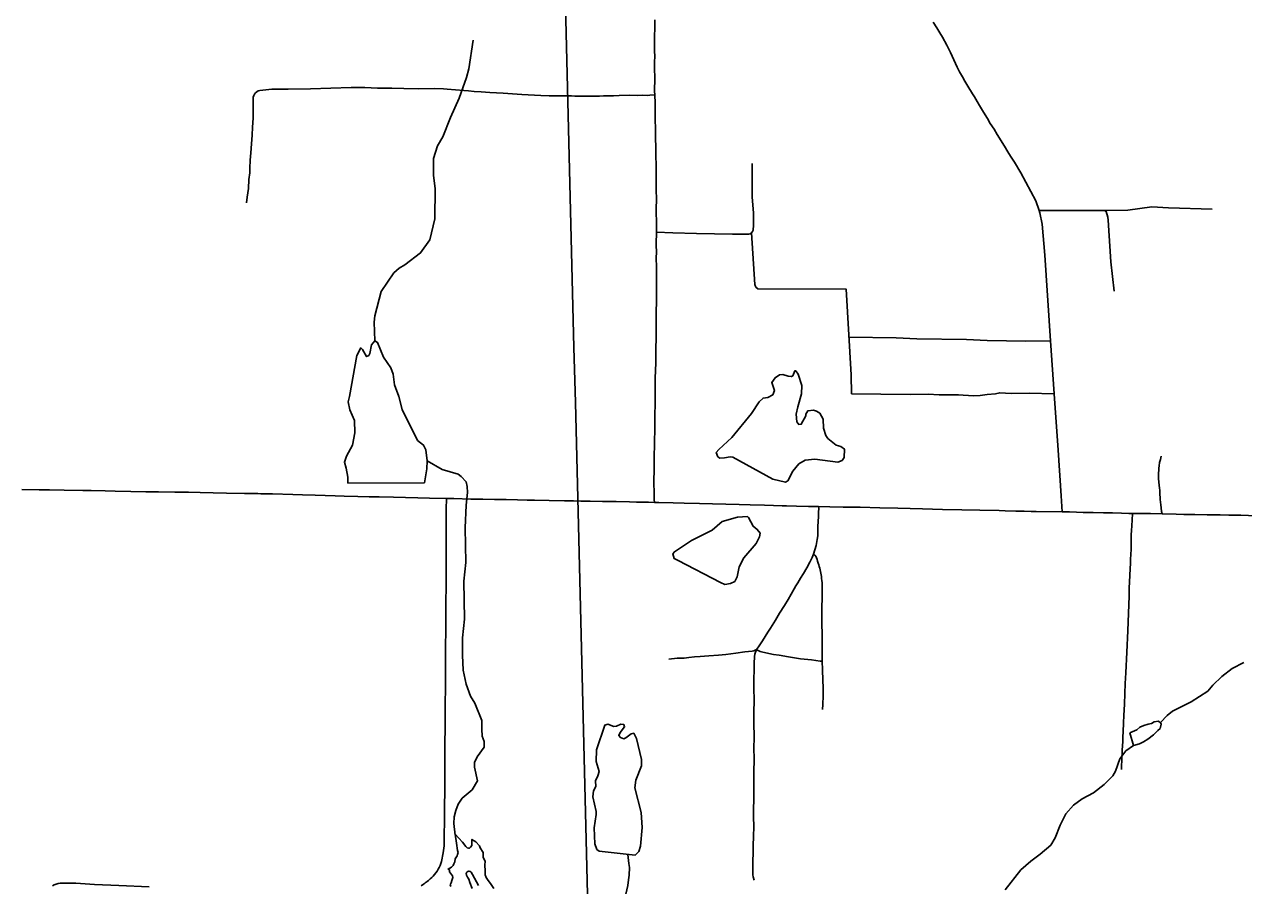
# Model space of a CAD drawing. Extents: x -19 to 366, y -4 to 359.
# Drawn here: x 141.603 to 143.105, y 188.535 to 189.596 of the extents above; entities that cross this region are included whole.
import ezdxf

# ---------------------------------------------------------------- set-up
doc = ezdxf.new("R2010")
doc.units = 0
for name, color, linetype in [('R_ROW', 7, 'Continuous'), ('R_ROW Annot', 7, 'Continuous'), ('R_Temp Easement', 7, 'Continuous'), ('Sheet Fence', 7, 'Continuous')]:
    doc.layers.add(name, color=color, linetype=linetype)

msp = doc.modelspace()

# ---------------------------------------------------------------- linework, layer by layer
at = {"layer": 'R_ROW'}
for points in [[(142.3796, 189.6012), (142.3796, 189.5955), (142.3796, 189.5885), (142.3794, 189.5835), (142.3794, 189.5788), (142.3794, 189.5744), (142.3794, 189.5713), (142.3793, 189.5657), (142.3794, 189.5625), (142.3795, 189.5563), (142.3794, 189.5491), (142.3794, 189.544), (142.3793, 189.5386), (142.3795, 189.5321), (142.3795, 189.5286), (142.3796, 189.5236), (142.3794, 189.519), (142.3794, 189.5133), (142.3795, 189.509)], [(142.7224, 189.5981), (142.7269, 189.5915), (142.7307, 189.5851), (142.7338, 189.5797), (142.7392, 189.5699), (142.7417, 189.5651), (142.7438, 189.5609), (142.7458, 189.5565), (142.7479, 189.552), (142.7499, 189.5475), (142.7521, 189.5429), (142.755, 189.5372), (142.7585, 189.5308), (142.7616, 189.5255), (142.7652, 189.5194), (142.7709, 189.51), (142.7733, 189.5062), (142.7765, 189.5006), (142.7795, 189.4957), (142.7819, 189.4916), (142.7845, 189.4875), (142.7892, 189.4798), (142.7928, 189.4736), (142.7974, 189.4665), (142.8014, 189.4599), (142.8103, 189.4456), (142.8146, 189.4388), (142.8177, 189.4334), (142.8227, 189.4258)], [(142.1237, 189.5157), (142.1193, 189.516), (142.1082, 189.5166), (142.0885, 189.5164), (142.0707, 189.5167), (142.0558, 189.5172), (142.0381, 189.5171), (142.0223, 189.518), (142.0056, 189.5177), (141.9805, 189.517), (141.9556, 189.5163), (141.9279, 189.5157), (141.908, 189.5159), (141.8931, 189.5143)], [(142.3795, 189.509), (142.3736, 189.5082), (142.3702, 189.5081), (142.364, 189.5082), (142.3579, 189.5081), (142.3489, 189.5082), (142.3357, 189.5079), (142.3289, 189.5076), (142.3235, 189.5075), (142.3164, 189.5074), (142.3114, 189.5072), (142.3074, 189.5071), (142.3049, 189.5071), (142.3019, 189.5071), (142.2955, 189.5073), (142.2879, 189.5073), (142.2837, 189.5073), (142.2811, 189.5073), (142.2771, 189.5074), (142.269, 189.5076), (142.2582, 189.5077), (142.2495, 189.5076), (142.2392, 189.5078), (142.2157, 189.5092), (142.1929, 189.5109), (142.1764, 189.5116), (142.1657, 189.5125), (142.1573, 189.513), (142.1503, 189.5137), (142.1443, 189.5141), (142.1237, 189.5157)], [(142.3795, 189.509), (142.3795, 189.5067), (142.38, 189.5008), (142.3799, 189.493), (142.3799, 189.4866), (142.3801, 189.4802), (142.3802, 189.4751), (142.3805, 189.4702), (142.3805, 189.4612), (142.3806, 189.454), (142.3807, 189.4462), (142.3808, 189.4389), (142.381, 189.431), (142.3813, 189.4251), (142.3813, 189.4199), (142.3813, 189.4153), (142.3813, 189.4046), (142.3814, 189.3969), (142.3814, 189.3896), (142.3816, 189.3825), (142.3817, 189.3786), (142.3812, 189.3702), (142.3814, 189.3614), (142.3817, 189.355), (142.3818, 189.3482), (142.3817, 189.3397)], [(142.8227, 189.4258), (142.8306, 189.4127), (142.8489, 189.3781), (142.8529, 189.3664)], [(142.9454, 189.2669), (142.9412, 189.3033), (142.9381, 189.3543), (142.9374, 189.3581), (142.9356, 189.3653), (142.9334, 189.3664), (142.9307, 189.3665), (142.8529, 189.3664)], [(142.8529, 189.3664), (142.8539, 189.3635), (142.8568, 189.3495), (142.8599, 189.3115), (142.8671, 189.206)], [(142.3817, 189.3397), (142.3817, 189.3354), (142.3815, 189.3294), (142.3815, 189.323), (142.3816, 189.3158), (142.3815, 189.3071), (142.3817, 189.2973), (142.3819, 189.2893), (142.3819, 189.2802), (142.3818, 189.269), (142.3818, 189.2602), (142.3816, 189.2526), (142.3815, 189.2432), (142.3815, 189.2403), (142.3814, 189.2312), (142.3815, 189.2211), (142.3814, 189.2133), (142.3814, 189.2077), (142.381, 189.198), (142.3807, 189.1788), (142.3802, 189.1599), (142.3801, 189.1429), (142.3801, 189.1319), (142.3796, 189.1106), (142.3795, 189.0963), (142.3794, 189.0823), (142.379, 189.0595), (142.379, 189.0494), (142.3786, 189.0309), (142.3788, 189.0185), (142.379, 189.0105), (142.3791, 189.0069)], [(142.8671, 189.206), (142.8367, 189.2056), (142.7889, 189.2061), (142.7633, 189.2074), (142.7025, 189.2085), (142.6769, 189.2094), (142.6188, 189.2105)], [(142.8671, 189.206), (142.8715, 189.1406)], [(142.8715, 189.1406), (142.8406, 189.1413), (142.8184, 189.1412), (142.8044, 189.1419), (142.7991, 189.1408), (142.7888, 189.1397), (142.7802, 189.1385), (142.7726, 189.1383), (142.7592, 189.1388), (142.7537, 189.1392), (142.7298, 189.1393), (142.7162, 189.1402), (142.6942, 189.1399), (142.622, 189.1405)], [(142.8715, 189.1406), (142.8762, 189.0712), (142.88, 189.0149), (142.8813, 188.9953)], [(142.1229, 189.0117), (142.102, 189.0121), (142.0879, 189.0125), (142.0727, 189.0128), (142.058, 189.0132), (142.0401, 189.0136), (142.0277, 189.0138), (142.0137, 189.0143), (141.9971, 189.0146), (141.986, 189.015), (141.9738, 189.0155), (141.9614, 189.0159), (141.9458, 189.0163), (141.934, 189.0165), (141.9089, 189.0173), (141.9051, 189.0174), (141.9028, 189.0174), (141.8984, 189.0174), (141.8945, 189.0175), (141.8907, 189.0177), (141.8742, 189.018), (141.8522, 189.0184), (141.8357, 189.0188), (141.8195, 189.0191), (141.8053, 189.0195), (141.7884, 189.0196), (141.7682, 189.02), (141.7529, 189.0201), (141.7343, 189.0204), (141.7152, 189.0209), (141.7027, 189.0212), (141.6853, 189.0215), (141.6751, 189.0217), (141.652, 189.022), (141.634, 189.0224), (141.6214, 189.0225), (141.6, 189.0229)], [(142.1229, 189.0117), (142.1228, 188.9984), (142.1228, 188.981), (142.1228, 188.9589), (142.1228, 188.9446), (142.1226, 188.9204), (142.1225, 188.9046), (142.1223, 188.8833), (142.1222, 188.8794), (142.1221, 188.8589), (142.1222, 188.8459), (142.122, 188.8329), (142.122, 188.8231), (142.1218, 188.8055), (142.1218, 188.7826), (142.1215, 188.7549), (142.1213, 188.7306), (142.1212, 188.7088), (142.1211, 188.6871), (142.1209, 188.6683), (142.121, 188.6553)], [(142.3791, 189.0069), (142.3718, 189.0071), (142.357, 189.0074), (142.3483, 189.0076), (142.3322, 189.0079), (142.3153, 189.0082), (142.3, 189.0085), (142.2886, 189.0086), (142.2796, 189.0087), (142.2686, 189.0089), (142.2497, 189.0093), (142.2315, 189.0096), (142.2226, 189.0098), (142.2105, 189.01), (142.1964, 189.0104), (142.1822, 189.0105), (142.1677, 189.0108), (142.1532, 189.0109), (142.1323, 189.0116), (142.1229, 189.0117)], [(142.5812, 189.0018), (142.569, 189.002), (142.5541, 189.0024), (142.542, 189.0027), (142.5365, 189.0028), (142.5256, 189.0032), (142.5148, 189.0036), (142.4972, 189.0041), (142.4834, 189.0045), (142.4506, 189.0052), (142.4346, 189.0055), (142.4158, 189.0059), (142.4022, 189.0063), (142.3847, 189.0067), (142.3791, 189.0069)], [(142.5812, 189.0018), (142.5815, 188.9995), (142.5813, 188.9948), (142.5812, 188.9896), (142.5805, 188.9771), (142.5804, 188.9698), (142.5802, 188.9656), (142.5795, 188.9613), (142.5785, 188.9537), (142.5752, 188.9432)], [(142.8813, 188.9953), (142.8495, 188.9957), (142.8432, 188.9959), (142.8345, 188.9961), (142.8244, 188.9963), (142.8113, 188.9965), (142.8037, 188.9968), (142.7798, 188.9973), (142.7576, 188.9977), (142.734, 188.9983), (142.7092, 188.9991), (142.6791, 188.9997), (142.6568, 189.0004), (142.6327, 189.001), (142.6261, 189.001), (142.6117, 189.0012), (142.595, 189.0016), (142.5812, 189.0018)], [(142.968, 188.9933), (142.9634, 188.9934), (142.9544, 188.9937), (142.9432, 188.9939), (142.9324, 188.9941), (142.9197, 188.9944), (142.9071, 188.9946), (142.8991, 188.9948), (142.8904, 188.9951), (142.8813, 188.9953)], [(142.9546, 188.678), (142.9545, 188.6821), (142.9547, 188.6896), (142.9554, 188.702), (142.9559, 188.7126), (142.9562, 188.7181), (142.9565, 188.7242), (142.957, 188.7355), (142.9574, 188.7445), (142.9581, 188.7584), (142.9586, 188.7717), (142.959, 188.7837), (142.9597, 188.7972), (142.9609, 188.8223), (142.9621, 188.8489), (142.9634, 188.881), (142.9637, 188.8915), (142.964, 188.9011), (142.9642, 188.9091), (142.965, 188.925), (142.9654, 188.9319), (142.9655, 188.9364), (142.9659, 188.943), (142.9661, 188.949), (142.9663, 188.9558), (142.9663, 188.9619), (142.9665, 188.9672), (142.9666, 188.9719), (142.9674, 188.985), (142.968, 188.9933)], [(143.0044, 188.9928), (142.99, 188.9931), (142.9819, 188.9932), (142.9772, 188.9933), (142.968, 188.9933)], [(143.1584, 188.99), (143.1493, 188.9902), (143.1301, 188.9905), (143.1107, 188.9908), (143.1013, 188.991), (143.0865, 188.9913), (143.0759, 188.9915), (143.0666, 188.9915), (143.06, 188.9917), (143.0446, 188.9921), (143.0379, 188.9922), (143.0312, 188.9922), (143.0218, 188.9924), (143.0044, 188.9928)], [(142.5752, 188.9432), (142.5735, 188.9391), (142.5705, 188.9332), (142.5667, 188.9265), (142.5627, 188.9193), (142.5591, 188.9136), (142.5558, 188.908), (142.5533, 188.904), (142.5513, 188.9003), (142.5475, 188.8938), (142.5437, 188.8874), (142.5392, 188.8801), (142.5331, 188.8705), (142.5284, 188.862), (142.5241, 188.8552), (142.522, 188.8521), (142.5189, 188.8473), (142.5124, 188.8366), (142.5072, 188.8289), (142.5048, 188.8259)], [(142.5752, 188.9432), (142.5778, 188.9406), (142.5786, 188.9386), (142.5794, 188.9365), (142.58, 188.9344), (142.5809, 188.9319), (142.5816, 188.93), (142.5822, 188.928), (142.5828, 188.926), (142.5833, 188.9239), (142.5838, 188.9219), (142.5842, 188.9198), (142.5845, 188.9178), (142.5848, 188.9157), (142.5851, 188.9134), (142.5854, 188.9107), (142.5856, 188.908), (142.5857, 188.9053), (142.5858, 188.9026), (142.5856, 188.8959), (142.5857, 188.8925), (142.5856, 188.8865), (142.5853, 188.8802), (142.5854, 188.8765), (142.5855, 188.8719), (142.5854, 188.8584), (142.5856, 188.844), (142.5857, 188.8311), (142.5858, 188.8184), (142.5857, 188.8115)], [(142.5048, 188.8259), (142.5015, 188.8242), (142.4995, 188.8239), (142.4904, 188.8227), (142.4793, 188.8212), (142.4671, 188.8197), (142.4582, 188.8187), (142.4462, 188.8179), (142.4356, 188.8172), (142.4287, 188.8166), (142.4214, 188.8158), (142.4156, 188.8153), (142.4072, 188.815), (142.3967, 188.8138)], [(142.5048, 188.8259), (142.5029, 188.8199), (142.5026, 188.8171), (142.5023, 188.8142), (142.502, 188.8113), (142.5019, 188.8084), (142.5018, 188.8055), (142.5018, 188.8026), (142.5018, 188.8002), (142.5017, 188.7897), (142.5017, 188.7786), (142.5019, 188.7628), (142.5016, 188.7486), (142.5017, 188.7349), (142.5018, 188.7181), (142.5017, 188.7035), (142.5018, 188.6919), (142.5017, 188.6735), (142.5017, 188.6596), (142.5014, 188.6496), (142.5015, 188.641), (142.5013, 188.629), (142.5013, 188.6184), (142.5014, 188.609), (142.501, 188.5943), (142.5009, 188.5856), (142.5006, 188.5759), (142.5005, 188.5646), (142.5004, 188.5532), (142.5003, 188.5507), (142.5004, 188.5482), (142.5008, 188.5457), (142.5018, 188.5419)], [(142.5857, 188.8115), (142.5834, 188.8114), (142.5726, 188.8129), (142.5592, 188.8144), (142.5442, 188.8168), (142.5327, 188.8187), (142.5256, 188.8198), (142.5125, 188.8225), (142.5095, 188.8232), (142.507, 188.8245), (142.5048, 188.8259)], [(142.5857, 188.8115), (142.5861, 188.8009), (142.5867, 188.7882), (142.5869, 188.7785), (142.5869, 188.7688), (142.5867, 188.7581), (142.5861, 188.7517)], [(142.121, 188.6553), (142.121, 188.6496), (142.1207, 188.6344), (142.1205, 188.6146), (142.1204, 188.5968), (142.1202, 188.5841), (142.1191, 188.5752), (142.117, 188.5646), (142.1161, 188.5621), (142.1151, 188.5598), (142.114, 188.5574), (142.1128, 188.5552), (142.1114, 188.553), (142.11, 188.5508), (142.1084, 188.5488), (142.1067, 188.5468), (142.105, 188.545), (142.1031, 188.5432), (142.1011, 188.5415), (142.0991, 188.54), (142.097, 188.5384), (142.0954, 188.5371), (142.0937, 188.5358), (142.092, 188.5346)], [(141.7567, 188.5334), (141.7196, 188.5351), (141.6896, 188.5365), (141.6666, 188.5379), (141.6633, 188.538), (141.6598, 188.5381), (141.6565, 188.5381), (141.653, 188.5381), (141.6497, 188.538), (141.6472, 188.5379), (141.6447, 188.5375), (141.6423, 188.5368), (141.6399, 188.536), (141.6377, 188.5349)]]:
    msp.add_lwpolyline(points, dxfattribs=at)
at = {"layer": 'R_ROW Annot'}
for points in [[(141.8931, 189.5143), (141.8913, 189.5136), (141.8896, 189.5125), (141.888, 189.5112), (141.8867, 189.5095), (141.8857, 189.5078), (141.8851, 189.5059), (141.8848, 189.5039), (141.8848, 189.4873), (141.8848, 189.4801), (141.8843, 189.4689), (141.8836, 189.4591), (141.883, 189.4485), (141.8819, 189.4373), (141.8811, 189.4284), (141.881, 189.4187), (141.8808, 189.4127), (141.8798, 189.4047), (141.8793, 189.3934), (141.8775, 189.3826), (141.8769, 189.376)], [(142.4987, 189.3388), (142.4999, 189.3404), (142.5006, 189.3423), (142.5011, 189.3482), (142.501, 189.363), (142.4997, 189.383), (142.4996, 189.3963), (142.4997, 189.4067), (142.4994, 189.4243)], [(142.9334, 189.3664), (142.9621, 189.3669), (142.9916, 189.3708), (143.0122, 189.3697), (143.0661, 189.368)], [(142.3817, 189.3397), (142.402, 189.3387), (142.4309, 189.3381), (142.4755, 189.3373), (142.4951, 189.3371), (142.497, 189.3377), (142.4987, 189.3388)], [(142.4987, 189.3388), (142.5029, 189.2754), (142.5039, 189.272), (142.5064, 189.27), (142.6155, 189.2695), (142.6215, 189.1642), (142.622, 189.1405)], [(143.0034, 189.0637), (143.0023, 189.0596), (143.0014, 189.056), (143.0009, 189.0521), (143.0005, 189.0491), (143.0002, 189.0458), (143.0001, 189.0439), (142.9999, 189.04), (143, 189.0362), (143.0005, 189.032), (143.0013, 189.0246), (143.0015, 189.0221), (143.0018, 189.0185), (143.0021, 189.011), (143.0024, 189.007), (143.0027, 189.0043), (143.0038, 188.9958), (143.0044, 188.9928)]]:
    msp.add_lwpolyline(points, dxfattribs=at)
at = {"layer": 'R_Temp Easement'}
for points in [[(142.0348, 189.2059), (142.0341, 189.2287), (142.0348, 189.2366), (142.0428, 189.2666), (142.0583, 189.2898), (142.0647, 189.2955), (142.0719, 189.2993), (142.0912, 189.3141), (142.1025, 189.3304), (142.1089, 189.3562), (142.1093, 189.3934), (142.107, 189.4093), (142.107, 189.4306), (142.1119, 189.4462), (142.1184, 189.4572), (142.1278, 189.4807), (142.1388, 189.5046), (142.1479, 189.5301), (142.1505, 189.5407), (142.1558, 189.576)], [(142.0016, 189.0305), (142.0016, 189.0381), (141.9997, 189.0491), (141.9974, 189.0563), (142.0001, 189.0639), (142.0073, 189.0776), (142.0103, 189.0924), (142.0099, 189.1076), (142.0042, 189.1209), (142.002, 189.1307), (142.0035, 189.1372), (142.0126, 189.1877), (142.0175, 189.1972), (142.0197, 189.1953), (142.0246, 189.1865), (142.0273, 189.1877), (142.0288, 189.1903), (142.0307, 189.2009), (142.0348, 189.2059), (142.0382, 189.204), (142.0454, 189.1858), (142.0545, 189.1725), (142.0575, 189.1649), (142.059, 189.1516), (142.0643, 189.1372), (142.0685, 189.1212), (142.0874, 189.0833), (142.0949, 189.0776), (142.0976, 189.0715), (142.0991, 189.0582), (142.0987, 189.0483), (142.0961, 189.0309)], [(142.4757, 189.0626), (142.4723, 189.0631), (142.4655, 189.062), (142.4596, 189.0612), (142.4573, 189.0631), (142.4552, 189.0682), (142.4584, 189.072), (142.4745, 189.0867), (142.4988, 189.1162), (142.508, 189.1309), (142.513, 189.1353), (142.5188, 189.1362), (142.5251, 189.1395), (142.527, 189.1446), (142.5237, 189.1545), (142.5277, 189.1604), (142.5333, 189.164), (142.5375, 189.1644), (142.5438, 189.1625), (142.5479, 189.1618), (142.5498, 189.1629), (142.5519, 189.1688), (142.5532, 189.1688), (142.5561, 189.1649), (142.5607, 189.1508), (142.5602, 189.1406), (142.5557, 189.1246), (142.5538, 189.1157), (142.5544, 189.1062), (142.5569, 189.103), (142.56, 189.1032), (142.5656, 189.1135), (142.5658, 189.1157), (142.568, 189.1195), (142.5751, 189.1205), (142.5789, 189.1192), (142.5827, 189.1166), (142.5869, 189.1096), (142.5875, 189.0984), (142.5902, 189.0894), (142.5929, 189.0855), (142.6031, 189.0775), (142.6088, 189.0757), (142.6132, 189.0725), (142.6127, 189.0622), (142.6102, 189.0586), (142.6051, 189.0563), (142.5768, 189.0602)], [(142.0991, 189.0582), (142.1176, 189.0476), (142.1373, 189.0415), (142.141, 189.0388), (142.1471, 189.0324), (142.1486, 189.0267), (142.149, 189.0191), (142.1475, 189.0035), (142.146, 188.9754), (142.1467, 188.9329), (142.1444, 188.9101), (142.1452, 188.8631), (142.1429, 188.8403), (142.1426, 188.8186), (142.1437, 188.8004), (142.1471, 188.783), (142.1528, 188.7685), (142.158, 188.7598), (142.1667, 188.7385), (142.1664, 188.7275), (142.1671, 188.7192), (142.1694, 188.7123), (142.1694, 188.7055), (142.1607, 188.6934), (142.1577, 188.6865), (142.1577, 188.6808), (142.1611, 188.6641), (142.1546, 188.6531), (142.1425, 188.6425), (142.1376, 188.6353), (142.1346, 188.6277), (142.1327, 188.6197), (142.1323, 188.6114), (142.1339, 188.5973)], [(142.4757, 189.0626), (142.525, 189.0354)], [(142.5768, 189.0602), (142.5647, 189.059), (142.5569, 189.0544), (142.5496, 189.0454), (142.5436, 189.0336), (142.5405, 189.0319), (142.525, 189.0354)], [(142.0961, 189.0309), (142.0016, 189.0305)], [(142.4083, 188.9355), (142.4034, 188.9377), (142.402, 188.9434), (142.4037, 188.9461), (142.4249, 188.96), (142.4501, 188.9729), (142.4626, 188.9833), (142.4813, 188.9889), (142.4937, 188.9897), (142.4952, 188.9882), (142.5007, 188.9776), (142.5057, 188.9737), (142.5093, 188.9691), (142.5086, 188.9646), (142.5046, 188.9562), (142.4893, 188.9388), (142.4837, 188.9274), (142.4809, 188.9151), (142.4781, 188.9094), (142.4728, 188.9071), (142.4658, 188.9059), (142.4604, 188.9082)], [(142.4083, 188.9355), (142.4604, 188.9082)], [(143.0023, 188.7357), (143.0106, 188.7447), (143.0171, 188.7497), (143.0271, 188.7548), (143.0403, 188.7614), (143.0606, 188.7745), (143.0668, 188.7818), (143.0778, 188.7926), (143.0907, 188.8022), (143.1051, 188.8099)], [(142.311, 188.5776), (142.3084, 188.5796), (142.3057, 188.5866), (142.3048, 188.6062), (142.3076, 188.6225), (142.3074, 188.6263), (142.3035, 188.6445), (142.3042, 188.6519), (142.3069, 188.6569), (142.3065, 188.6639), (142.3093, 188.6702), (142.3112, 188.6757), (142.3075, 188.6877), (142.3078, 188.7023), (142.3179, 188.7325), (142.3219, 188.734), (142.3291, 188.7308), (142.3326, 188.7312), (142.3377, 188.7339), (142.3413, 188.7334), (142.3424, 188.7305), (142.337, 188.7237), (142.3353, 188.72), (142.3372, 188.7174), (142.3413, 188.7157), (142.344, 188.7169), (142.3506, 188.7218), (142.3537, 188.7226), (142.3569, 188.716), (142.3633, 188.6904), (142.3631, 188.6824), (142.3562, 188.6649), (142.3549, 188.6556), (142.3628, 188.6249), (142.364, 188.6064), (142.3618, 188.5835), (142.3598, 188.5772), (142.3556, 188.5724)], [(142.9693, 188.7077), (142.9767, 188.7095), (142.9815, 188.7122), (142.9867, 188.7153), (142.994, 188.7205), (142.9992, 188.7259), (143.0019, 188.7285), (143.0032, 188.734), (143.003, 188.7352), (143, 188.7375), (142.9945, 188.7367), (142.9912, 188.7346), (142.9874, 188.7338), (142.9819, 188.732), (142.9771, 188.73), (142.9731, 188.7268), (142.9645, 188.7232)], [(142.9645, 188.7232), (142.9693, 188.7077)], [(142.8112, 188.5299), (142.8305, 188.5544), (142.8426, 188.565), (142.8541, 188.5739), (142.8672, 188.5849), (142.8725, 188.5937), (142.8789, 188.6095), (142.8858, 188.6236), (142.8953, 188.6341), (142.906, 188.6417), (142.92, 188.6492), (142.9331, 188.6596), (142.9436, 188.6702), (142.9471, 188.676), (142.9523, 188.6913), (142.9597, 188.7009), (142.9693, 188.7077)], [(142.1814, 188.5314), (142.1771, 188.5378), (142.1742, 188.5413), (142.1721, 188.5449), (142.1708, 188.5483), (142.1705, 188.553), (142.1702, 188.5606), (142.1708, 188.5646), (142.1681, 188.5702), (142.1681, 188.5757), (142.1646, 188.5815), (142.1636, 188.5841), (142.1593, 188.5888), (142.1543, 188.5919), (142.1541, 188.5843), (142.1525, 188.5824), (142.1514, 188.581), (142.1503, 188.5812), (142.1484, 188.5817), (142.1468, 188.5832), (142.1429, 188.5884), (142.1337, 188.5983), (142.1352, 188.5871), (142.1367, 188.5784), (142.1375, 188.5758), (142.1368, 188.5733), (142.1363, 188.5716), (142.1339, 188.5679), (142.1333, 188.5645), (142.1322, 188.562), (142.1313, 188.5599), (142.1293, 188.5576), (142.125, 188.5554), (142.1269, 188.5543), (142.1269, 188.5518), (142.1291, 188.5487), (142.1303, 188.547), (142.1309, 188.5451), (142.1298, 188.5413), (142.1288, 188.5386), (142.1277, 188.5361), (142.1283, 188.5338)], [(142.3556, 188.5724), (142.311, 188.5776)], [(142.3438, 188.5245), (142.3464, 188.5351), (142.3472, 188.5422), (142.348, 188.5479), (142.3485, 188.5574), (142.3477, 188.5623), (142.3466, 188.5735)], [(142.1546, 188.5314), (142.152, 188.5387), (142.1504, 188.5431), (142.149, 188.5455), (142.1476, 188.5479), (142.1472, 188.55), (142.1481, 188.5515), (142.1492, 188.5525), (142.1507, 188.5529), (142.1522, 188.5524), (142.1534, 188.5515), (142.1552, 188.5485), (142.1626, 188.535)]]:
    msp.add_lwpolyline(points, dxfattribs=at)
at = {"layer": 'Sheet Fence'}
for points in [[(146.7783, 1.697), (146.5788, 10.3131), (146.3785, 18.9294), (146.1776, 27.5458), (145.9759, 36.1624), (145.7736, 44.7791), (145.5705, 53.396), (145.3668, 62.013), (145.1624, 70.6301), (144.9572, 79.2474), (144.7514, 87.8648), (144.5449, 96.4823), (144.3377, 105.1), (144.1299, 113.7179), (143.9213, 122.3359), (143.712, 130.954), (143.5021, 139.5723), (143.2915, 148.1907), (143.0802, 156.8092), (142.8682, 165.4279), (142.6555, 174.0468), (142.4422, 182.6658), (142.2282, 191.2849), (142.0135, 199.9042), (141.7981, 208.5236), (141.582, 217.1432), (141.3653, 225.7629), (141.1479, 234.3828), (140.9298, 243.0028), (140.711, 251.623), (140.4916, 260.2433), (140.2715, 268.8638), (140.0508, 277.4844), (139.8293, 286.1051), (139.6072, 294.726), (139.3845, 303.3471), (139.161, 311.9683), (138.937, 320.5896), (138.7122, 329.2111), (138.4868, 337.8328), (138.2607, 346.4546)], [(0, 189.5162), (7.1121, 189.5206), (14.2243, 189.5339), (21.3364, 189.556), (28.4484, 189.5869), (35.5605, 189.6267), (42.6725, 189.6754), (49.7844, 189.7329), (56.8962, 189.7992), (64.0079, 189.8744), (71.1196, 189.9584), (78.2311, 190.0512), (85.3425, 190.1529), (92.4538, 190.2635), (99.5649, 190.3829), (106.6759, 190.5111), (113.7867, 190.6482), (120.8974, 190.7941), (128.0078, 190.9489), (135.1181, 191.1125), (142.2282, 191.2849), (149.338, 191.4662), (156.4476, 191.6563), (163.5569, 191.8553), (170.666, 192.0631), (177.7749, 192.2798), (184.8835, 192.5053), (191.9917, 192.7396), (199.0997, 192.9828), (206.2074, 193.2348), (213.3147, 193.4956), (220.4218, 193.7653), (227.5285, 194.0438), (234.6348, 194.3312), (241.7408, 194.6274), (248.8464, 194.9324), (255.9516, 195.2463), (263.0564, 195.569), (270.1608, 195.9005), (277.2648, 196.2409), (284.3683, 196.5901), (291.4715, 196.9481), (298.5741, 197.315), (305.6763, 197.6907), (312.7781, 198.0753), (319.8793, 198.4686), (326.9801, 198.8708), (334.0804, 199.2818), (341.1801, 199.7017)], [(0, 180.8999), (7.1228, 180.9044), (14.2457, 180.9176), (21.3685, 180.9397), (28.4912, 180.9706), (35.614, 181.0103), (42.7366, 181.0589), (49.8592, 181.1163), (56.9818, 181.1825), (64.1042, 181.2575), (71.2266, 181.3414), (78.3488, 181.4341), (85.4709, 181.5357), (92.5929, 181.646), (99.7147, 181.7652), (106.8364, 181.8933), (113.9579, 182.0301), (121.0793, 182.1758), (128.2005, 182.3303), (135.3214, 182.4936), (142.4422, 182.6658), (149.5627, 182.8468), (156.683, 183.0366), (163.8031, 183.2352), (170.9229, 183.4427), (178.0425, 183.659), (185.1617, 183.8841), (192.2807, 184.1181), (199.3994, 184.3608), (206.5178, 184.6124), (213.6359, 184.8728), (220.7537, 185.1421), (227.8711, 185.4201), (234.9881, 185.707), (242.1048, 186.0027), (249.2212, 186.3073), (256.3371, 186.6206), (263.4526, 186.9428), (270.5678, 187.2738), (277.6825, 187.6136), (284.7968, 187.9622), (291.9107, 188.3197), (299.0241, 188.6859), (306.1371, 189.061), (313.2495, 189.4449), (320.3615, 189.8377), (327.4731, 190.2392), (334.5841, 190.6495), (341.6946, 191.0687)]]:
    msp.add_spline(points, degree=3, dxfattribs=at)

doc.saveas('drawing.dxf')
